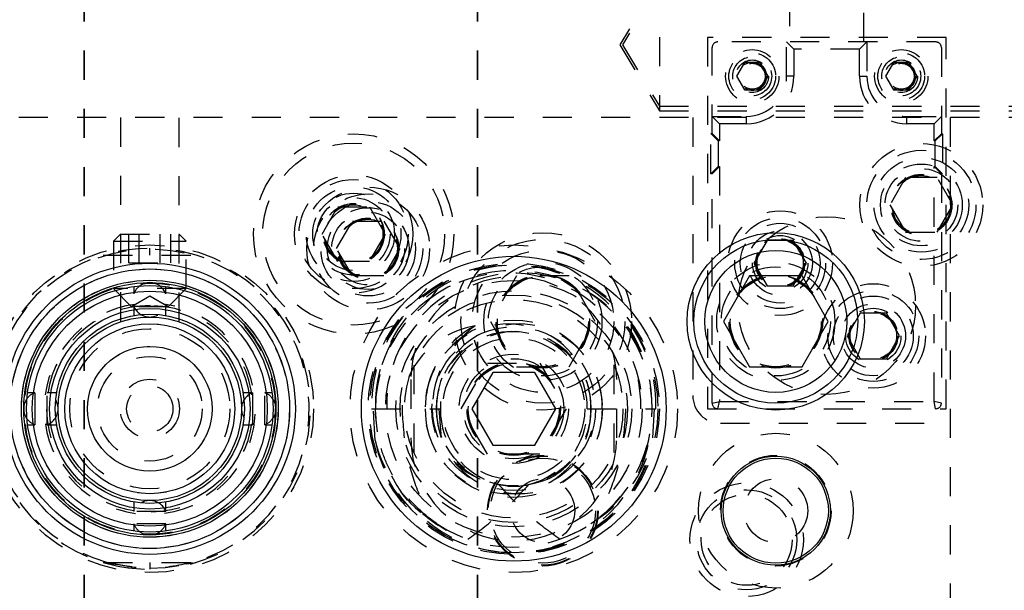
# Model space of a CAD drawing. Header units: inches. Extents: x 1880 to 2363, y -453 to -54.
# Tile 537 of 656: x 1905.98 to 1909.36, y -119.33 to -117.37. Entities that reach past the tile are written whole.
import ezdxf

# ---------------------------------------------------------------- set-up
doc = ezdxf.new("R2010")
doc.units = ezdxf.units.IN
doc.header["$LTSCALE"] = 0.5
doc.header["$MEASUREMENT"] = 0
doc.linetypes.add('HIDDEN', pattern=[0.225, 0.15, -0.075])
doc.linetypes.add('PHANTOM', pattern=[0.25, 0.125, -0.025, 0.025, -0.025, 0.025, -0.025])
doc.layers.add('SID-M-H', color=4, linetype='HIDDEN')
doc.layers.add('SID-M-S', color=105, linetype='Continuous')

msp = doc.modelspace()

# ---------------------------------------------------------------- linework, layer by layer
at = {"color": 7, "linetype": 'PHANTOM', "lineweight": 35}
for p, q in [((1906.20267, -112.27932), (1906.20267, -129.63932)), ((1907.55267, -112.27932), (1907.55267, -129.63932))]:
    msp.add_line(p, q, dxfattribs=at)
at = {"layer": 'SID-M-H'}
for p, q in [((1908.17767, -117.23277), (1908.04154, -117.45932)), ((1908.17767, -117.23277), (1908.17767, -117.68587)), ((1908.17767, -117.24837), (1908.05091, -117.45932)), ((1908.62466, -117.29549), (1908.62466, -117.44947)), ((1908.88057, -117.44947), (1908.88057, -117.29549)), ((1909.16267, -117.43432), (1908.34267, -117.43432)), ((1908.34267, -117.43432), (1908.34267, -118.70932)), ((1909.16267, -118.70932), (1909.16267, -117.43432)), ((1908.04154, -117.45932), (1908.17767, -117.68587)), ((1908.05091, -117.45932), (1908.17767, -117.67027)), ((1908.35892, -117.76443), (1908.35892, -117.46916)), ((1909.12663, -117.44947), (1908.3786, -117.44947)), ((1908.63982, -117.47447), (1908.61482, -117.44947)), ((1908.61482, -117.56758), (1908.61482, -117.44947)), ((1908.63982, -117.47447), (1908.63982, -117.56758)), ((1908.86541, -117.47447), (1908.63982, -117.47447)), ((1908.86541, -117.47447), (1908.89041, -117.44947)), ((1908.86541, -117.56758), (1908.86541, -117.47447)), ((1908.89041, -117.44947), (1908.89041, -117.56758)), ((1909.14632, -117.46916), (1909.14632, -117.76474)), ((1908.46975, -117.52071), (1908.44268, -117.56758)), ((1908.52387, -117.52071), (1908.46975, -117.52071)), ((1908.55094, -117.56758), (1908.52387, -117.52071)), ((1908.98146, -117.52071), (1908.9544, -117.56758)), ((1909.03559, -117.52071), (1908.98146, -117.52071)), ((1909.06265, -117.56758), (1909.03559, -117.52071)), ((1908.44268, -117.56758), (1908.46975, -117.61446)), ((1908.52387, -117.61446), (1908.55094, -117.56758)), ((1908.63982, -117.56758), (1908.61482, -117.56758)), ((1908.86541, -117.56758), (1908.89041, -117.56758)), ((1908.9544, -117.56758), (1908.98146, -117.61446)), ((1909.03559, -117.61446), (1909.06265, -117.56758)), ((1908.46975, -117.61446), (1908.52387, -117.61446)), ((1908.98146, -117.61446), (1909.03559, -117.61446)), ((1908.17767, -117.67027), (1910.17767, -117.67027)), ((1909.67767, -117.70932), (1898.17767, -117.70932)), ((1906.32717, -117.70932), (1906.32717, -118.41045)), ((1906.52817, -118.41053), (1906.52817, -117.70932)), ((1908.17767, -117.68587), (1910.17767, -117.68587)), ((1908.29267, -117.70932), (1908.29267, -118.66432)), ((1908.38392, -117.73038), (1908.35892, -117.70538)), ((1908.35892, -117.70538), (1908.47703, -117.70538)), ((1908.47703, -117.73038), (1908.47703, -117.70538)), ((1909.02821, -117.73038), (1909.02821, -117.70538)), ((1909.02821, -117.70538), (1909.14632, -117.70538)), ((1909.14632, -117.70538), (1909.12132, -117.73038)), ((1909.17767, -124.20932), (1909.17767, -117.70932)), ((1908.47703, -117.73038), (1908.38392, -117.73038)), ((1908.38392, -117.73038), (1908.38392, -117.78943)), ((1909.12132, -117.73038), (1909.02821, -117.73038)), ((1909.12132, -117.78974), (1909.12132, -117.73038)), ((1908.37998, -117.78943), (1908.35498, -117.76443)), ((1908.35498, -117.76443), (1908.35892, -117.76443)), ((1908.35498, -117.90223), (1908.35498, -117.76443)), ((1908.38392, -117.78943), (1908.35892, -117.76443)), ((1909.14632, -117.76474), (1909.12132, -117.78974)), ((1909.15025, -117.76474), (1909.12525, -117.78974)), ((1909.14632, -117.76474), (1909.15025, -117.76474)), ((1909.15025, -117.76474), (1909.15025, -117.90254)), ((1908.38392, -117.78943), (1908.37998, -117.78943)), ((1908.37998, -117.78943), (1908.37998, -117.87723)), ((1909.12525, -117.78974), (1909.12132, -117.78974)), ((1909.12525, -117.87754), (1909.12525, -117.78974)), ((1908.37998, -117.87723), (1908.35498, -117.90223)), ((1908.35892, -117.90223), (1908.38392, -117.87723)), ((1908.37998, -117.87723), (1908.38392, -117.87723)), ((1908.38392, -117.87723), (1908.38392, -118.68432)), ((1909.12132, -118.68432), (1909.12132, -117.87754)), ((1909.14632, -117.90254), (1909.12132, -117.87754)), ((1909.12132, -117.87754), (1909.12525, -117.87754)), ((1909.15025, -117.90254), (1909.12525, -117.87754)), ((1908.35892, -117.90223), (1908.35498, -117.90223)), ((1908.35892, -118.68963), (1908.35892, -117.90223)), ((1909.02354, -117.91557), (1908.96941, -118.00932)), ((1909.13179, -117.91557), (1909.02354, -117.91557)), ((1909.18592, -118.00932), (1909.13179, -117.91557)), ((1909.14632, -117.90254), (1909.14632, -118.68963)), ((1909.15025, -117.90254), (1909.14632, -117.90254)), ((1907.01941, -118.10932), (1907.07354, -118.01557)), ((1907.07354, -118.01557), (1907.18179, -118.01557)), ((1907.18179, -118.01557), (1907.23592, -118.10932)), ((1908.96941, -118.00932), (1909.02354, -118.10307)), ((1909.13179, -118.10307), (1909.18592, -118.00932)), ((1907.06941, -118.15932), (1907.12354, -118.06557)), ((1907.12354, -118.06557), (1907.23179, -118.06557)), ((1907.23179, -118.06557), (1907.28592, -118.15932)), ((1906.32717, -118.10932), (1906.30267, -118.13382)), ((1906.32717, -118.10932), (1906.52817, -118.10932)), ((1906.3555, -118.20774), (1906.3555, -118.10932)), ((1906.39158, -118.20774), (1906.39158, -118.10932)), ((1906.46375, -118.20774), (1906.46375, -118.10932)), ((1906.49983, -118.20774), (1906.49983, -118.10932)), ((1906.55267, -118.13382), (1906.52817, -118.10932)), ((1907.07354, -118.20307), (1907.01941, -118.10932)), ((1907.23592, -118.10932), (1907.18179, -118.20307)), ((1909.02354, -118.10307), (1909.13179, -118.10307)), ((1906.30267, -118.13382), (1906.55267, -118.13382)), ((1906.30267, -118.13382), (1906.30267, -118.29682)), ((1906.55267, -118.29682), (1906.55267, -118.13382)), ((1908.54756, -118.13119), (1908.50246, -118.20932)), ((1908.63777, -118.13119), (1908.54756, -118.13119)), ((1908.68288, -118.20932), (1908.63777, -118.13119)), ((1906.26804, -118.18176), (1906.5873, -118.18176)), ((1906.42767, -118.18176), (1906.42767, -118.15813)), ((1907.12354, -118.25307), (1907.06941, -118.15932)), ((1907.28592, -118.15932), (1907.23179, -118.25307)), ((1906.3555, -118.20774), (1906.49983, -118.20774)), ((1907.18179, -118.20307), (1907.07354, -118.20307)), ((1908.50246, -118.20932), (1908.54756, -118.28744)), ((1908.63777, -118.28744), (1908.68288, -118.20932)), ((1907.23179, -118.25307), (1907.12354, -118.25307)), ((1907.6876, -118.25332), (1907.59753, -118.40932)), ((1907.86773, -118.25332), (1907.6876, -118.25332)), ((1907.9578, -118.40932), (1907.86773, -118.25332)), ((1906.37255, -118.28969), (1906.37255, -118.3141)), ((1906.39297, -118.28751), (1906.3813, -118.29873)), ((1906.474, -118.29869), (1906.46236, -118.28751)), ((1906.48278, -118.3141), (1906.48278, -118.28969)), ((1908.54756, -118.28744), (1908.63777, -118.28744)), ((1906.55267, -118.29682), (1906.30267, -118.29682)), ((1906.30267, -118.29682), (1906.36517, -118.35932)), ((1906.42767, -118.32323), (1906.36517, -118.35932)), ((1906.3813, -118.29873), (1906.37254, -118.31412)), ((1906.49017, -118.35932), (1906.42767, -118.32323)), ((1906.48277, -118.31407), (1906.474, -118.29869)), ((1906.49017, -118.35932), (1906.55267, -118.29682)), ((1906.49017, -118.35932), (1906.36517, -118.35932)), ((1906.37255, -118.3565), (1906.37255, -118.38948)), ((1906.48278, -118.38948), (1906.48278, -118.3565)), ((1908.86756, -118.38119), (1908.82246, -118.45932)), ((1908.95777, -118.38119), (1908.86756, -118.38119)), ((1909.00288, -118.45932), (1908.95777, -118.38119)), ((1907.59753, -118.40932), (1907.6876, -118.56532)), ((1907.86773, -118.56532), (1907.9578, -118.40932)), ((1908.82246, -118.45932), (1908.86756, -118.53744)), ((1908.95777, -118.53744), (1909.00288, -118.45932)), ((1907.33392, -118.55945), (1907.33392, -118.85919)), ((1907.49753, -118.70932), (1907.5876, -118.55332)), ((1907.5876, -118.55332), (1907.76773, -118.55332)), ((1907.76773, -118.55332), (1907.8578, -118.70932)), ((1908.02142, -118.55945), (1908.02142, -118.85919)), ((1908.86756, -118.53744), (1908.95777, -118.53744)), ((1907.6876, -118.56532), (1907.86773, -118.56532)), ((1907.32417, -118.60932), (1907.32417, -118.80932)), ((1908.03117, -118.80932), (1908.03117, -118.60932)), ((1906.01704, -118.66298), (1906.00586, -118.67462)), ((1906.03245, -118.6542), (1906.00804, -118.6542)), ((1906.03241, -118.65421), (1906.01704, -118.66298)), ((1906.10783, -118.6542), (1906.07485, -118.6542)), ((1906.78048, -118.6542), (1906.7475, -118.6542)), ((1906.83826, -118.66295), (1906.82287, -118.65419)), ((1906.84729, -118.6542), (1906.82288, -118.6542)), ((1906.84947, -118.67462), (1906.83826, -118.66295)), ((1908.35892, -118.68963), (1908.38392, -118.68432)), ((1908.3786, -118.70932), (1908.38392, -118.68432)), ((1908.38392, -118.68432), (1909.12132, -118.68432)), ((1909.12663, -118.70932), (1909.12132, -118.68432)), ((1909.14632, -118.68963), (1909.12132, -118.68432)), ((1907.18963, -118.70932), (1907.4257, -118.70932)), ((1907.20124, -118.81777), (1907.19506, -118.70932)), ((1907.20298, -118.72652), (1907.20267, -118.70932)), ((1907.20925, -118.78811), (1907.20298, -118.72652)), ((1907.42028, -118.70932), (1907.42751, -118.79676)), ((1907.5876, -118.86532), (1907.49753, -118.70932)), ((1907.8578, -118.70932), (1907.76773, -118.86532)), ((1907.92963, -118.70932), (1908.1657, -118.70932)), ((1908.16028, -118.70932), (1908.15409, -118.81777)), ((1908.34267, -118.70932), (1909.16267, -118.70932)), ((1906.00586, -118.74401), (1906.01708, -118.75569)), ((1906.00804, -118.76443), (1906.03245, -118.76443)), ((1906.01708, -118.75569), (1906.03246, -118.76444)), ((1906.07485, -118.76443), (1906.10783, -118.76443)), ((1906.7475, -118.76443), (1906.78048, -118.76443)), ((1906.82288, -118.76443), (1906.84729, -118.76443)), ((1906.8229, -118.76443), (1906.83828, -118.75566)), ((1906.83828, -118.75566), (1906.84947, -118.74401)), ((1908.38767, -118.75932), (1909.17767, -118.75932)), ((1907.76773, -118.86532), (1907.5876, -118.86532)), ((1906.37255, -119.02915), (1906.37255, -119.06213)), ((1906.48278, -119.06213), (1906.48278, -119.02915)), ((1907.41267, -119.10352), (1907.3826, -119.08155)), ((1906.48278, -119.10453), (1906.37255, -119.10453)), ((1906.37255, -119.10453), (1906.37255, -119.12894)), ((1906.48278, -119.12894), (1906.48278, -119.10453)), ((1906.26804, -119.23687), (1906.5873, -119.23687)), ((1906.26804, -119.23687), (1906.38825, -119.25466)), ((1906.26804, -119.23687), (1906.31742, -119.24936)), ((1906.35817, -119.25213), (1906.28221, -119.23687)), ((1906.42767, -119.23687), (1906.42767, -119.2605)), ((1906.55471, -119.2417), (1906.5873, -119.23687)), ((1906.31742, -119.24936), (1906.3534, -119.25547)), ((1906.3534, -119.25547), (1906.3534, -119.2515)), ((1906.3534, -119.25547), (1906.40998, -119.26021))]:
    msp.add_line(p, q, dxfattribs=at)
for centre, radius in [((1908.49681, -117.56758), 0.0915), ((1909.00852, -117.56758), 0.0915), ((1908.49681, -117.56758), 0.0803), ((1908.49671, -117.56758), 0.06693), ((1908.49681, -117.56758), 0.056), ((1909.00852, -117.56758), 0.0803), ((1909.00852, -117.56758), 0.06693), ((1909.00852, -117.56758), 0.056), ((1908.49681, -117.56758), 0.04897), ((1908.49681, -117.56758), 0.0487), ((1908.49681, -117.56758), 0.04818), ((1908.49681, -117.56758), 0.0445), ((1909.00852, -117.56758), 0.04897), ((1909.00852, -117.56758), 0.0487), ((1909.00852, -117.56758), 0.04818), ((1909.00852, -117.56758), 0.0445), ((1909.00862, -117.56758), 0.0445), ((1907.12767, -118.10932), 0.34375), ((1907.12767, -118.10932), 0.3125), ((1909.07767, -118.00932), 0.211), ((1909.07767, -118.00932), 0.1875), ((1909.07767, -118.00932), 0.1625), ((1909.07767, -118.00932), 0.1405), ((1909.07767, -118.00932), 0.125), ((1907.12767, -118.10932), 0.203), ((1909.07767, -118.00932), 0.10497), ((1909.07767, -118.00932), 0.1047), ((1909.07767, -118.00932), 0.10418), ((1909.07767, -118.00932), 0.1005), ((1907.12767, -118.10932), 0.1875), ((1907.12767, -118.10932), 0.1625), ((1907.17767, -118.15932), 0.211), ((1907.12767, -118.10932), 0.1405), ((1907.17767, -118.15932), 0.1875), ((1907.12767, -118.10932), 0.125), ((1907.17767, -118.15932), 0.1625), ((1907.12767, -118.10932), 0.10497), ((1907.12767, -118.10932), 0.1047), ((1907.12767, -118.10932), 0.10418), ((1907.12767, -118.10932), 0.1005), ((1907.17767, -118.15932), 0.1405), ((1907.17767, -118.15932), 0.125), ((1907.17767, -118.15932), 0.10497), ((1907.17767, -118.15932), 0.1047), ((1907.17767, -118.15932), 0.10418), ((1908.59267, -118.20932), 0.1795), ((1908.59267, -118.20932), 0.156), ((1908.75262, -118.35499), 0.30512), ((1907.17767, -118.15932), 0.1005), ((1908.59267, -118.20932), 0.137), ((1907.77767, -118.40932), 0.3045), ((1908.59267, -118.20932), 0.1105), ((1908.59267, -118.20932), 0.095), ((1906.42767, -118.70932), 0.5625), ((1907.67767, -118.70932), 0.5625), ((1907.77767, -118.40932), 0.28125), ((1908.59267, -118.20932), 0.08397), ((1908.59267, -118.20932), 0.0837), ((1908.59267, -118.20932), 0.08318), ((1908.59267, -118.20932), 0.0795), ((1907.77767, -118.40932), 0.24375), ((1907.67767, -118.70932), 0.5), ((1907.67767, -118.70932), 0.495), ((1907.77767, -118.40932), 0.203), ((1907.77767, -118.40932), 0.1875), ((1908.57767, -118.40932), 0.203), ((1908.57767, -118.40932), 0.1875), ((1906.42767, -118.70932), 0.47999), ((1906.42767, -118.70932), 0.47999), ((1907.77767, -118.40932), 0.16072), ((1907.77767, -118.40932), 0.16045), ((1907.77767, -118.40932), 0.15993), ((1907.77767, -118.40932), 0.15625), ((1908.57767, -118.40932), 0.16072), ((1908.57767, -118.40932), 0.16045), ((1908.57767, -118.40932), 0.15993), ((1908.57767, -118.40932), 0.15625), ((1906.42767, -118.70932), 0.44122), ((1906.42767, -118.70932), 0.4311), ((1907.67767, -118.70932), 0.44062), ((1908.91267, -118.45932), 0.1795), ((1907.67767, -118.70932), 0.405), ((1907.67767, -118.70932), 0.39062), ((1908.91267, -118.45932), 0.156), ((1908.91267, -118.45932), 0.137), ((1907.67767, -118.70932), 0.375), ((1908.91267, -118.45932), 0.1105), ((1908.91267, -118.45932), 0.095), ((1908.91267, -118.45932), 0.08397), ((1908.91267, -118.45932), 0.0837), ((1908.91267, -118.45932), 0.08318), ((1908.91267, -118.45932), 0.0795), ((1906.42767, -118.70932), 0.29172), ((1907.67767, -118.70932), 0.3045), ((1906.42767, -118.70932), 0.275), ((1907.67767, -118.70932), 0.28125), ((1907.67767, -118.70932), 0.265), ((1907.67767, -118.70932), 0.24375), ((1906.42767, -118.70932), 0.21418), ((1907.67767, -118.70932), 0.1875), ((1906.42767, -118.70932), 0.1795), ((1907.67767, -118.70932), 0.172), ((1907.67767, -118.70932), 0.16072), ((1907.67767, -118.70932), 0.16045), ((1907.67767, -118.70932), 0.15993), ((1907.67767, -118.70932), 0.15625), ((1906.42767, -118.70932), 0.1015), ((1906.42767, -118.70932), 0.0795), ((1908.57767, -119.05932), 0.26565), ((1907.77767, -119.05932), 0.19), ((1907.77767, -119.05932), 0.1875), ((1907.77767, -119.05932), 0.1805), ((1908.57767, -119.05932), 0.19), ((1907.77767, -119.05932), 0.1095), ((1908.47767, -119.15932), 0.195), ((1908.57767, -119.05932), 0.1095), ((1908.47767, -119.15932), 0.17188), ((1908.47767, -119.15932), 0.15625)]:
    msp.add_circle(centre, radius, dxfattribs=at)
for centre, radius, start, end in [((1908.3786, -117.46916), 0.01969, 90, 180), ((1909.12663, -117.46916), 0.01969, 0, 90), ((1908.47703, -117.56758), 0.1628, 270, 360), ((1908.47703, -117.56758), 0.1378, 270, 360), ((1909.02821, -117.56758), 0.1628, 180, 270), ((1909.02821, -117.56758), 0.1378, 180, 270), ((1906.42767, -118.70932), 0.55118, 284.63354, 253.16502), ((1906.42767, -118.70932), 0.54724, 270, 254.58563), ((1907.67115, -118.69772), 0.48166, 358.62082, 181.37918), ((1907.68418, -118.69772), 0.48166, 358.62082, 181.37918), ((1907.65829, -118.69835), 0.45575, 358.62082, 181.37918), ((1907.67767, -118.70932), 0.475, 236.08967, 180), ((1907.69704, -118.69835), 0.45575, 358.62082, 181.37918), ((1907.67767, -118.60932), 0.3535, 0, 180), ((1906.42767, -118.70932), 0.3625, 98.41504, 172.33527), ((1906.42767, -118.70932), 0.35433, 89.7141, 177.82117), ((1906.42767, -118.3353), 0.05906, 201.07415, 338.95922), ((1906.42767, -118.70932), 0.35433, 270.7679, 87.385), ((1906.42767, -118.70932), 0.3625, 278.09112, 82.45655), ((1907.65829, -118.70258), 0.28446, 358.6441, 181.3559), ((1907.69348, -118.70718), 0.31958, 117.65377, 180.38339), ((1907.69704, -118.70258), 0.28446, 358.6441, 181.3559), ((1907.67115, -118.703), 0.25856, 358.60069, 181.39931), ((1907.68418, -118.703), 0.25856, 358.60069, 181.39931), ((1906.05365, -118.70932), 0.05906, 291.06173, 68.97337), ((1906.80168, -118.70932), 0.05906, 111.07679, 248.97702), ((1908.38767, -118.66432), 0.095, 180, 270), ((1908.3786, -118.68963), 0.01969, 180, 270), ((1909.12663, -118.68963), 0.01969, 270, 0), ((1906.42767, -118.70932), 0.35433, 180.25466, 268.2729), ((1907.67231, -118.72282), 0.48055, 191.39562, 1.61091), ((1907.65829, -118.71605), 0.28446, 178.6441, 1.3559), ((1907.69704, -118.71605), 0.28446, 178.6441, 1.3559), ((1907.6733, -118.71465), 0.26069, 178.82772, 282.52015), ((1907.6908, -118.71218), 0.26511, 179.38016, 255.74629), ((1907.68204, -118.71465), 0.26069, 257.47985, 1.17228), ((1907.66453, -118.71218), 0.26511, 284.25371, 0.61984), ((1907.68383, -118.71368), 0.46886, 288.87727, 0.53304), ((1906.42767, -118.70932), 0.3625, 188.24978, 262.20258), ((1907.68521, -118.72723), 0.47755, 206.39965, 349.07072), ((1907.67767, -118.80932), 0.3535, 180, 0), ((1906.42767, -119.08333), 0.05906, 21.07319, 158.97858), ((1907.66177, -118.72793), 0.45225, 228.92707, 251.70514), ((1906.42767, -119.08333), 0.05906, 201.07415, 234.01887), ((1906.42767, -119.08333), 0.05906, 305.98113, 338.95922)]:
    msp.add_arc(centre, radius, start, end, dxfattribs=at)
for centre, major_axis, ratio, start_param, end_param in [((1907.60593, -118.70932), (-0.31206, 0), 0.9318009, 4.9084034, 6.2831853), ((1907.78318, -118.70932), (0.38537, 0), 0.9410518, 2.2365539, 3.1415927), ((1907.67024, -118.70932), (-0.27243, 0), 0.966834, 0, 1.4059114), ((1907.68509, -118.70932), (0.27243, 0), 0.966834, 4.8772739, 6.2831853), ((1907.67034, -118.70932), (-0.48233, 0), 0.966834, 0.2347238, 1.0072023), ((1907.68499, -118.70932), (0.48233, 0), 0.966834, 5.275983, 6.0484615)]:
    msp.add_ellipse(centre, major_axis=major_axis, ratio=ratio, start_param=start_param, end_param=end_param, dxfattribs=at)
for points in [[(1906.37255, -118.3565), (1906.37338, -118.3565), (1906.37503, -118.3565), (1906.38778, -118.3565), (1906.406, -118.3565), (1906.42767, -118.3565), (1906.44933, -118.3565), (1906.46755, -118.3565), (1906.4803, -118.3565), (1906.48196, -118.3565), (1906.48278, -118.3565)], [(1906.03245, -118.6542), (1906.03245, -118.65503), (1906.03245, -118.65668), (1906.03245, -118.66943), (1906.03245, -118.68765), (1906.03245, -118.70209), (1906.03245, -118.70932)], [(1906.07485, -118.76443), (1906.07485, -118.76361), (1906.07485, -118.76195), (1906.07485, -118.7492), (1906.07485, -118.73098), (1906.07485, -118.70932), (1906.07485, -118.68765), (1906.07485, -118.66943), (1906.07485, -118.65668), (1906.07485, -118.65503), (1906.07485, -118.6542)], [(1906.78048, -118.6542), (1906.78048, -118.65503), (1906.78048, -118.65668), (1906.78048, -118.66943), (1906.78048, -118.68765), (1906.78048, -118.70209), (1906.78048, -118.70932)], [(1906.03245, -118.70932), (1906.03245, -118.71654), (1906.03245, -118.73098), (1906.03245, -118.7492), (1906.03245, -118.76195), (1906.03245, -118.76361), (1906.03245, -118.76443)], [(1906.78048, -118.70932), (1906.78048, -118.71654), (1906.78048, -118.73098), (1906.78048, -118.7492), (1906.78048, -118.76195), (1906.78048, -118.76361), (1906.78048, -118.76443)], [(1906.48278, -119.06213), (1906.48196, -119.06213), (1906.4803, -119.06213), (1906.46755, -119.06213), (1906.44933, -119.06213), (1906.42767, -119.06213), (1906.406, -119.06213), (1906.38778, -119.06213), (1906.37503, -119.06213), (1906.37338, -119.06213), (1906.37255, -119.06213)], [(1906.28221, -119.23687), (1906.3307, -119.24672), (1906.42767, -119.2664), (1906.52464, -119.24672), (1906.57312, -119.23687)]]:
    msp.add_open_spline(points, degree=3, dxfattribs=at)
for points, knots in [([(1906.82288, -118.76442), (1906.82288, -118.76359), (1906.82288, -118.76194), (1906.82288, -118.7492), (1906.82288, -118.73098), (1906.82288, -118.70932), (1906.82288, -118.68765), (1906.82288, -118.66943), (1906.82288, -118.65669), (1906.82288, -118.65504), (1906.82288, -118.65421)], [0, 0, 0, 0, 0.124689, 0.2497798, 0.3748705, 0.4999613, 0.6250521, 0.7501429, 0.8752337, 1, 1, 1, 1]), ([(1907.39067, -119.08781), (1907.37046, -119.0709), (1907.32945, -119.03657), (1907.27986, -118.97287), (1907.24087, -118.9014), (1907.20987, -118.81369), (1907.20531, -118.74769), (1907.20267, -118.70932)], [0, 0, 0, 0, 0.18252081, 0.37034789, 0.55217756, 0.73962361, 1, 1, 1, 1]), ([(1907.29387, -118.70932), (1907.29669, -118.75773), (1907.3019, -118.84723), (1907.33788, -118.97458), (1907.37295, -119.04981), (1907.39067, -119.08781)], [0, 0, 0, 0, 0.3683479, 0.680906, 1, 1, 1, 1]), ([(1908.06146, -118.70932), (1908.05864, -118.75773), (1908.05343, -118.84723), (1908.01746, -118.97458), (1907.98238, -119.04981), (1907.96466, -119.08781)], [0, 0, 0, 0, 0.3683479, 0.680906, 1, 1, 1, 1]), ([(1907.51981, -119.15732), (1907.55454, -119.13195), (1907.63079, -119.07627), (1907.6949, -119.0069), (1907.72981, -118.96914)], [0, 0, 0, 0, 0.4555585, 1, 1, 1, 1]), ([(1907.83552, -119.15732), (1907.80079, -119.13195), (1907.72455, -119.07627), (1907.66043, -119.0069), (1907.62552, -118.96914)], [0, 0, 0, 0, 0.4555585, 1, 1, 1, 1])]:
    msp.add_open_spline(points, degree=3, knots=knots, dxfattribs=at)
at = {"layer": 'SID-M-S'}
for p, q in [((1908.4876, -118.25332), (1908.39753, -118.40932)), ((1908.66773, -118.25332), (1908.4876, -118.25332)), ((1908.7578, -118.40932), (1908.66773, -118.25332)), ((1908.39753, -118.40932), (1908.4876, -118.56532)), ((1908.66773, -118.56532), (1908.7578, -118.40932)), ((1907.6055, -118.58432), (1907.53333, -118.70932)), ((1907.74983, -118.58432), (1907.6055, -118.58432)), ((1907.822, -118.70932), (1907.74983, -118.58432)), ((1908.4876, -118.56532), (1908.66773, -118.56532)), ((1907.53333, -118.70932), (1907.6055, -118.83432)), ((1907.74983, -118.83432), (1907.822, -118.70932)), ((1907.6055, -118.83432), (1907.74983, -118.83432))]:
    msp.add_line(p, q, dxfattribs=at)
for centre, radius in [((1908.57767, -118.40932), 0.3045), ((1908.57767, -118.40932), 0.28125), ((1907.67767, -118.70932), 0.52345), ((1908.57767, -118.40932), 0.24375), ((1906.42767, -118.70932), 0.5), ((1906.42767, -118.70932), 0.47999), ((1906.42767, -118.70932), 0.44122), ((1906.42767, -118.70932), 0.43307), ((1906.42767, -118.70932), 0.42323), ((1906.42767, -118.70932), 0.40354), ((1906.42767, -118.70932), 0.34449), ((1906.42767, -118.70932), 0.3248), ((1906.42767, -118.70932), 0.31496), ((1906.42767, -118.70932), 0.29172), ((1906.42767, -118.70932), 0.21418), ((1908.57767, -119.05932), 0.1875), ((1908.57767, -119.05932), 0.1805)]:
    msp.add_circle(centre, radius, dxfattribs=at)
for centre, start, end in [((1906.42767, -118.3353), 54.01887, 125.98113), ((1906.05365, -118.70932), 144.01887, 215.98113), ((1906.80168, -118.70932), 324.01887, 35.98113), ((1906.42767, -119.08333), 234.01887, 305.98113)]:
    msp.add_arc(centre, 0.05906, start, end, dxfattribs=at)

doc.saveas('drawing.dxf')
